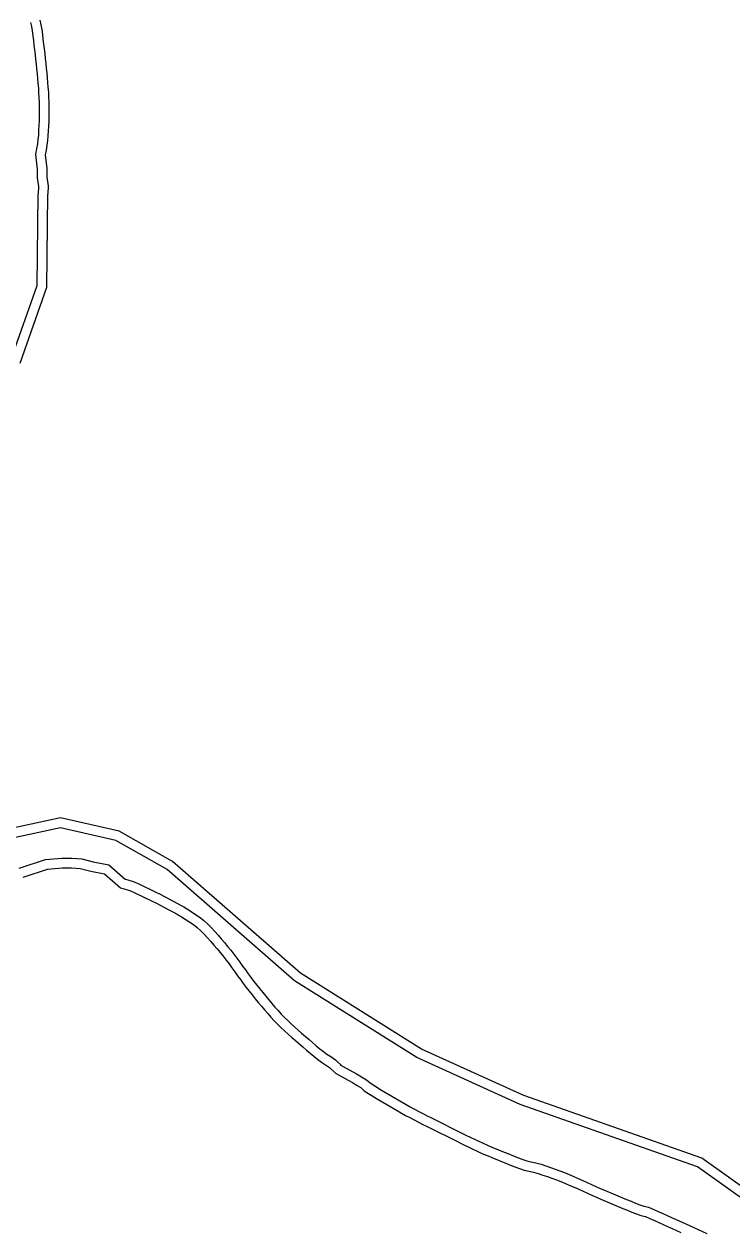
# Model space of a CAD drawing. Extents: x 1364363 to 1407445, y 538563 to 573342.
# Drawn here: x 1374145 to 1376545, y 564968 to 569065 of the extents above; entities that cross this region are included whole.
import ezdxf

# ---------------------------------------------------------------- set-up
doc = ezdxf.new("R2010")
doc.units = 0
doc.layers.add('Exist Hydrographic Buffer Line', color=7, linetype='Continuous')
doc.layers.add('Exist Hydrographic Creek Double Shore', color=7, linetype='Continuous')

msp = doc.modelspace()

# ---------------------------------------------------------------- linework, layer by layer
at = {"layer": 'Exist Hydrographic Buffer Line'}
for points in [[(1374166.8, 569070), (1374169.5, 569056.9), (1374171.7, 569041.7), (1374174, 569025.7), (1374176.1, 569009.6), (1374178.1, 568993.5), (1374180, 568977.3), (1374182, 568961.1), (1374183.8, 568945), (1374185.5, 568929), (1374187.1, 568912.8), (1374188.7, 568896.6), (1374190.2, 568880.4), (1374191.6, 568864.2), (1374192.9, 568848.1), (1374194, 568832.2), (1374194.9, 568816.4), (1374195.4, 568800.6), (1374195.7, 568784.6), (1374195.8, 568768.8), (1374195.6, 568752.8), (1374195.2, 568736.7), (1374194.7, 568720.7), (1374193.9, 568704.8), (1374192.9, 568688.9), (1374191.7, 568674.1), (1374189.5, 568659.5), (1374186.5, 568643.4), (1374183.2, 568622.3), (1374188.8, 568573.4), (1374188.8, 568543.2), (1374193.2, 568514.4), (1374192.1, 568489.9)], [(1374102.2, 567932.2), (1374188.8, 568178.4), (1374192, 568488.7)], [(1377066.8, 564734.5), (1376428.4, 565188.7), (1375827.4, 565400), (1375477.2, 565559.5), (1375062.1, 565819.8), (1374629.4, 566197.3), (1374455.5, 566296.3), (1374268.4, 566339.1), (1374074.1, 566297.1)], [(1374128.2, 566201.5), (1374216.8, 566231.1), (1374272.1, 566236.1), (1374306.7, 566236.1), (1374340.3, 566233.5), (1374378.6, 566223.9), (1374431.8, 566213.3), (1374487.1, 566165.1), (1374488.4, 566164.8)], [(1374488.4, 566164.8), (1374496.6, 566162.6), (1374514.4, 566156.8), (1374531.4, 566149.4), (1374590.9, 566120.7), (1374606.1, 566113.3), (1374621, 566105.6), (1374635.7, 566097.9), (1374650.5, 566090.1), (1374665.2, 566082.1), (1374679.8, 566074.1), (1374686.2, 566070.4)], [(1374686.2, 566070.4), (1374695.2, 566065.4), (1374737.9, 566037.1), (1374752.6, 566025.8), (1374766.6, 566013.7), (1374779.6, 566000.7), (1374791.4, 565987.5), (1374802.4, 565974.9), (1374813.1, 565962.3), (1374824, 565949.6), (1374834.7, 565936.7), (1374845.3, 565923.6), (1374855.8, 565910.2), (1374866, 565896.7), (1374875.9, 565883.2), (1374885.6, 565869.9), (1374895.2, 565856.6), (1374904.8, 565843.4), (1374914.4, 565830.4), (1374924, 565817.6), (1374933.7, 565805), (1374943.8, 565792.5), (1374954, 565779.8), (1374964.2, 565767.3), (1374974.6, 565754.9), (1374984.9, 565742.7), (1374995.5, 565730.6), (1375006.1, 565718.6), (1375016.8, 565707), (1375027.5, 565695.7), (1375038.6, 565684.8), (1375050, 565674), (1375061.8, 565663.4), (1375073.8, 565652.7), (1375086, 565642.1), (1375111, 565620.7), (1375123.2, 565610.1), (1375135.5, 565599.8), (1375147.9, 565589.7), (1375160.2, 565579.8), (1375171.8, 565571.1), (1375185, 565562.7), (1375201.3, 565551.7), (1375223.5, 565530.5)], [(1375216.9, 565535.3), (1375260, 565511.1), (1375274.4, 565503), (1375288.9, 565494.6), (1375305.9, 565484.5), (1375318.3, 565473.3), (1375357.1, 565448.9), (1375426.6, 565407.8), (1375440.4, 565400.1), (1375454.5, 565392.3), (1375468.8, 565384.6), (1375483.1, 565377), (1375497.3, 565369.5), (1375511.8, 565362.1), (1375526.3, 565354.8), (1375629.2, 565303.6), (1375643.4, 565296.3), (1375701.7, 565268.9), (1375716.3, 565262.5), (1375731.2, 565256.1), (1375746.1, 565249.8), (1375761.2, 565243.5), (1375776.1, 565237.3), (1375791.2, 565231.3), (1375806.3, 565225.3), (1375821.3, 565219.4), (1375836, 565213.9), (1375849.4, 565209.2), (1375863.1, 565206.1), (1375880.2, 565202.7), (1375897.9, 565197.6), (1375914.3, 565192.2), (1375930.2, 565186.7), (1375946, 565181.1), (1375961.8, 565175.2), (1375977.6, 565169.1), (1375993.3, 565162.7), (1376008.7, 565156.1), (1376024.1, 565149.4), (1376039.3, 565142.6), (1376054.4, 565135.8), (1376069.3, 565128.9), (1376084.2, 565122.2), (1376099, 565115.5), (1376113.5, 565109.2), (1376188.3, 565078), (1376203.3, 565071.9), (1376218.3, 565065.9), (1376233.4, 565060), (1376246.2, 565055.1), (1376262.6, 565051.5), (1376280.7, 565043.6), (1376295.8, 565036.9), (1376310.8, 565030.3), (1376325.9, 565023.5), (1376340.9, 565016.8), (1376355.9, 565010.1), (1376415.7, 564983), (1376430.6, 564976.3), (1376445.6, 564969.7), (1376460.5, 564963.1)]]:
    msp.add_lwpolyline(points, dxfattribs=at)
at = {"layer": 'Exist Hydrographic Creek Double Shore'}
for points in [[(1374198.5, 569078.7), (1374201.9, 569062.6), (1374204.2, 569046.3), (1374206.5, 569030.1), (1374208.6, 569013.8), (1374210.7, 568997.5), (1374212.6, 568981.2), (1374214.6, 568964.9), (1374216.4, 568948.6), (1374218.2, 568932.3), (1374219.8, 568916), (1374221.3, 568899.6), (1374222.9, 568883.3), (1374224.3, 568866.9), (1374225.6, 568850.6), (1374226.8, 568834.2), (1374227.7, 568817.8), (1374228.2, 568801.5), (1374228.5, 568785.1), (1374228.6, 568768.7), (1374228.4, 568752.2), (1374228, 568735.8), (1374227.5, 568719.4), (1374226.7, 568703), (1374225.6, 568686.6), (1374224.3, 568670.3), (1374221.8, 568654), (1374218.9, 568637.9), (1374216.3, 568621.6), (1374221.6, 568575.3), (1374221.6, 568545.7), (1374226.1, 568516.1), (1374224.8, 568488.4)], [(1374130.8, 567914.6), (1374221.6, 568172.6), (1374224.8, 568488.4)], [(1377084.7, 564762), (1376443.7, 565218.1), (1375839.7, 565430.5), (1375492.8, 565588.5), (1375081.7, 565846.2), (1374648.5, 566224.2), (1374467.5, 566327.2), (1374268.6, 566372.7), (1374058.3, 566327.2)], [(1374141.7, 566171.4), (1374223.6, 566198.7), (1374273.6, 566203.3), (1374305.4, 566203.3), (1374335, 566201), (1374371.4, 566191.9), (1374416.8, 566182.8), (1374471.3, 566135.4), (1374479.8, 566133.1)], [(1374479.8, 566133.1), (1374487.2, 566131.1), (1374502.8, 566126), (1374517.7, 566119.6), (1374576.6, 566091.2), (1374591.3, 566084), (1374605.9, 566076.5), (1374620.5, 566068.8), (1374635, 566061.1), (1374649.5, 566053.3), (1374663.8, 566045.4), (1374670.1, 566041.9)], [(1374670.1, 566041.9), (1374678.1, 566037.4), (1374718.8, 566010.4), (1374731.8, 566000.4), (1374744.2, 565989.7), (1374755.8, 565978.1), (1374766.8, 565965.8), (1374777.5, 565953.4), (1374788.2, 565941), (1374798.9, 565928.5), (1374809.3, 565915.9), (1374819.7, 565903.1), (1374829.8, 565890.2), (1374839.7, 565877.1), (1374849.4, 565863.9), (1374859, 565850.6), (1374868.7, 565837.3), (1374878.3, 565824.1), (1374888.1, 565810.8), (1374897.9, 565797.7), (1374907.9, 565784.7), (1374918.2, 565771.9), (1374928.6, 565759.2), (1374938.9, 565746.4), (1374949.5, 565733.8), (1374960, 565721.3), (1374970.9, 565708.9), (1374981.8, 565696.7), (1374992.8, 565684.6), (1375004.1, 565672.7), (1375015.8, 565661.2), (1375027.7, 565649.9), (1375039.9, 565638.9), (1375052.2, 565628), (1375064.6, 565617.3), (1375089.5, 565595.8), (1375101.9, 565585.1), (1375114.5, 565574.6), (1375127.3, 565564.1), (1375140.1, 565553.9), (1375153.1, 565544.1), (1375167, 565535.3), (1375180.6, 565526.1), (1375200.9, 565506.7)], [(1375200.9, 565506.7), (1375243.8, 565482.6), (1375258.1, 565474.5), (1375272.3, 565466.3), (1375286.4, 565457.9), (1375298.5, 565447.1), (1375340, 565420.9), (1375410.2, 565379.4), (1375424.5, 565371.4), (1375438.8, 565363.5), (1375453.3, 565355.7), (1375467.7, 565348), (1375482.3, 565340.4), (1375497, 565332.9), (1375511.6, 565325.5), (1375614.4, 565274.4), (1375628.9, 565266.9), (1375688.2, 565239), (1375703.2, 565232.4), (1375718.3, 565226), (1375733.4, 565219.6), (1375748.6, 565213.2), (1375763.7, 565206.9), (1375779, 565200.8), (1375794.3, 565194.7), (1375809.6, 565188.8), (1375824.8, 565183.1), (1375840.3, 565177.6), (1375856.3, 565174), (1375872.5, 565170.8), (1375888.2, 565166.3), (1375903.8, 565161.1), (1375919.4, 565155.8), (1375934.7, 565150.3), (1375950.1, 565144.5), (1375965.5, 565138.6), (1375980.7, 565132.4), (1375995.8, 565126), (1376010.8, 565119.4), (1376025.8, 565112.7), (1376040.8, 565105.9), (1376055.7, 565099.1), (1376070.7, 565092.3), (1376085.7, 565085.6), (1376100.6, 565079), (1376175.8, 565047.7), (1376191, 565041.5), (1376206.2, 565035.4), (1376221.5, 565029.4), (1376236.8, 565023.5), (1376252.5, 565020.1), (1376267.5, 565013.5), (1376282.5, 565006.9), (1376297.5, 565000.3), (1376312.5, 564993.6), (1376327.4, 564986.9), (1376342.4, 564980.2), (1376357.4, 564973.4), (1376372.3, 564966.6)]]:
    msp.add_lwpolyline(points, dxfattribs=at)

doc.saveas('drawing.dxf')
